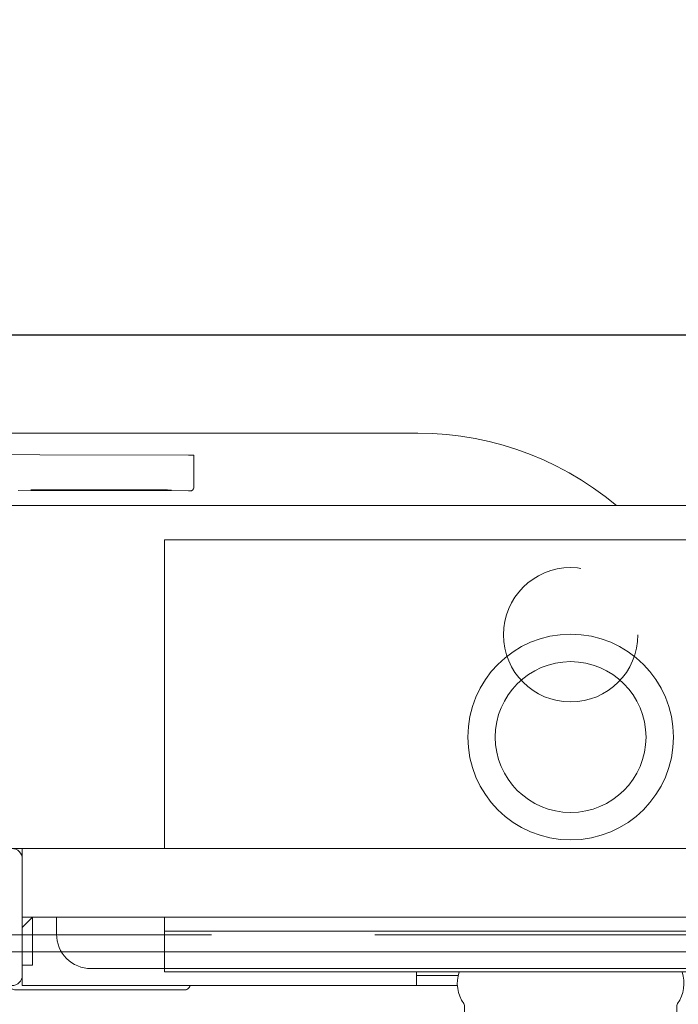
# Model space of a CAD drawing. Header units: millimetres. Extents: x 23192 to 177760, y -399809 to -79279.
# Tile 699 of 868: x 74498 to 74518, y -195445 to -195416. Entities that reach past the tile are written whole.
import ezdxf

# ---------------------------------------------------------------- set-up
doc = ezdxf.new("R2010")
doc.units = ezdxf.units.MM
doc.linetypes.add('CARKOVANA', pattern=[7.5, 5, -2.5])
doc.linetypes.add('HIDDEN2', pattern=[4.7625, 3.175, -1.5875])
doc.layers.get('0').update_dxf_attribs({"lineweight": 0})
for name, color, linetype, lineweight in [('!! 0_ Istn-sciany', 3, 'Continuous', 30), ('!! 2 ZABUDOWA GK-MDF', 54, 'Continuous', 13), ('!! wymiary osi', 250, 'Continuous', 9)]:
    doc.layers.add(name, color=color, linetype=linetype, lineweight=lineweight)
doc.layers.add('!! 1_Wyburzenia', color=252, linetype='CARKOVANA', lineweight=13, true_color=0x696969)
doc.layers.add('!! 2_WYBURZENIA DO REMONTU', color=7, linetype='Continuous', lineweight=0, true_color=0x4d4d4d, plot=False)
doc.layers.add('!!_@ wypos sanit nd', color=7, linetype='Continuous', lineweight=0, plot=False)
doc.styles.add('TXT', font='simplex.shx')
doc.dimstyles.new('DIM50', dxfattribs={"dimscale": 5, "dimtxt": 2.5, "dimasz": 1.5, "dimexe": 0, "dimexo": 0, "dimgap": 0.5, "dimtad": 1, "dimdec": 4, "dimrnd": 0.5, "dimdsep": 46, "dimtxsty": 'TXT', "dimblk1": 'TICK1', "dimblk2": 'TICK1', "dimsah": 1, "dimcen": 0, "dimse1": 1, "dimse2": 1, "dimclrd": 1, "dimclre": 7, "dimclrt": 9, "dimadec": 0, "dimazin": 0, "dimtfac": 1, "dimtdec": 4, "dimtmove": 2, "dimatfit": 3, "dimldrblk": 'TICK1', "dimfxl": 1, "dimtolj": 1, "dimarcsym": 0})

# ---------------------------------------------------------------- blocks, each defined once
blk = doc.blocks.new('A$Cff2eaf8b')
for points in [[(-0.18941, 0.08863), (-0.04454, 0.08863), (-0.04035, 0.08853), (-0.03617, 0.08824), (-0.032, 0.08775), (-0.02786, 0.08707), (-0.02376, 0.08619), (-0.0197, 0.08513), (-0.0157, 0.08388), (-0.01176, 0.08244), (-0.00789, 0.08082), (-0.0041, 0.07902), (-0.0004, 0.07705), (0.0032, 0.0749), (0.0067, 0.0726), (0.01009, 0.07012), (0.01337, 0.0675)], [(-0.19839, 0.08237), (-0.11148, 0.08219)], [(-0.16124, 0.07188), (-0.11145, 0.07178), (-0.11127, 0.07178), (-0.11111, 0.07178), (-0.111, 0.07178), (-0.11083, 0.07179), (-0.11065, 0.07183), (-0.11049, 0.0719), (-0.11033, 0.072), (-0.1102, 0.07212), (-0.11009, 0.07227), (-0.11001, 0.07243), (-0.10996, 0.07261), (-0.10995, 0.07279), (-0.10997, 0.08178), (-0.10998, 0.08217)], [(-0.12195, 0.07209), (-0.15195, 0.07215)], [(-0.15195, 0.07205), (-0.12195, 0.07199)], [(0.16493, 0.0675), (-0.16477, 0.0675)], [(-0.11847, -0.0325), (-0.11847, 0.0575), (0.11153, 0.0575), (0.11153, -0.0325)], [(-0.16, -0.0355), (-0.16, -0.0325), (0.16, -0.0325), (0.16, -0.0355)], [(-0.16, -0.0485), (-0.16, -0.0365)], [(0.16, -0.0555), (0.157, -0.0525), (0.16, -0.0525), (-0.16, -0.0525), (-0.157, -0.0525), (-0.16, -0.0555)], [(-0.157, -0.0525), (-0.157, -0.0665), (-0.16, -0.0665)], [(0.10602, -0.0525), (0.10602, -0.05658), (-0.11847, -0.05658)], [(-0.045, -0.0725), (-0.045, -0.0685)], [(-0.03305, -0.0725), (-0.16, -0.0725), (-0.16, -0.0695)], [(-0.045, -0.0695), (-0.03283, -0.0695)]]:
    blk.add_lwpolyline(points)
for points in [[(-0.15993, -0.0325), (-0.17249, -0.0325, 0.405519), (-0.172, -0.032), (-0.172, -0.0313, 0.414214), (-0.1725, -0.0308), (-0.1875, -0.0308, 0.414214), (-0.188, -0.0313), (-0.188, -0.032, 0.405519), (-0.18751, -0.0325), (-0.19, -0.0325, -0.414214), (-0.2, -0.0225), (-0.2, 0.0575, -0.266001), (-0.19506, 0.06612)], [(-0.15, -0.0525), (-0.15, -0.0575, 0.414214), (-0.14, -0.0675), (-0.11847, -0.0675), (-0.11847, -0.0525)], [(-0.04, -0.0685), (-0.03255, -0.0685, 0.236962), (-0.03118, -0.07775, -0.154353), (-0.031, -0.07832), (-0.031, -0.08218), (0.031, -0.08218), (0.031, -0.07832, -0.154353), (0.03118, -0.07775, 0.236962), (0.03255, -0.0685), (0.04, -0.0685)], [(-0.1633, -0.0727, 0.412536), (-0.1623, -0.0737), (-0.11251, -0.0737), (-0.11222, -0.07367), (-0.11194, -0.07358), (-0.11168, -0.07345), (-0.11145, -0.07326), (-0.11126, -0.07304), (-0.11112, -0.07278), (-0.11104, -0.0725)]]:
    blk.add_lwpolyline(points, format="xyb")
blk.add_lwpolyline([(-0.2, -0.0695), (-0.2, -0.0355, -0.414214), (-0.197, -0.0325), (-0.163, -0.0325, -0.414214), (-0.16, -0.0355), (-0.16, -0.0695, -0.414214), (-0.163, -0.0725), (-0.197, -0.0725, -0.414214)], format="xyb", close=True)
blk.add_lwpolyline([(-0.11847, -0.0685), (0.11153, -0.0685), (0.11153, -0.0675), (-0.11847, -0.0675)], close=True)
for radius in [0.03, 0.022]:
    blk.add_circle((0, 0), radius)
for centre, major_axis, start_param, end_param in [((-0.11148, 0.08218), (-0.0015, 0), 3.141878, 4.712682), ((-0.15195, 0.0721), (0.0055, -0.00001), 1.571085, 4.712678), ((-0.12195, 0.07204), (0.0055, -0.00001), 4.712678, 7.854271)]:
    blk.add_ellipse(centre, major_axis=major_axis, ratio=0.008726, start_param=start_param, end_param=end_param)
blk = doc.blocks.new('TICK1')
at = {"color": 0}
for p, q in [((0, -1.4), (0, 1.4)), ((0, 0), (-1, 0))]:
    blk.add_line(p, q, dxfattribs=at)
at = {"color": 2}
blk.add_line((-1, -1), (1, 1), dxfattribs=at)
blk = doc.blocks.new('*D4225')
at = {"layer": '!! wymiary osi', "color": 1, "lineweight": -2, "transparency": 16777216}
for p, q in [((74480.307, -195406.088), (74480.307, -195398.588)), ((74480.307, -195413.588), (74480.307, -195425.588)), ((74480.307, -195433.088), (74480.307, -195440.588))]:
    blk.add_line(p, q, dxfattribs=at)
at = {"layer": 'DEFPOINTS', "color": 0, "transparency": 16777216}
for p in [(74444.423, -195413.588), (74480.307, -195425.588), (74554.423, -195425.588)]:
    blk.add_point(p, dxfattribs=at)
at = {"layer": '!! wymiary osi', "color": 1, "lineweight": -2, "transparency": 16777216, "xscale": 7.5, "yscale": 7.5, "zscale": 7.5}
for p, rotation in [((74480.307, -195413.588), 270), ((74480.307, -195425.588), 90)]:
    blk.add_blockref('TICK1', p, dxfattribs=dict(at, rotation=rotation))
at = {"layer": '!! wymiary osi', "color": 9, "transparency": 16777216, "insert": (74470.307, -195419.588), "char_height": 12.5, "attachment_point": 5, "rotation": 270, "style": 'TXT'}
blk.add_mtext('\\A1;12', dxfattribs=at)
blk = doc.blocks.new('*D4226')
at = {"layer": '!! wymiary osi', "color": 1, "lineweight": -2, "transparency": 16777216}
blk.add_line((74480.307, -195433.088), (74480.307, -195580.088), dxfattribs=at)
at = {"layer": 'DEFPOINTS', "color": 0, "transparency": 16777216}
for p in [(74554.423, -195425.588), (74480.307, -195587.588), (74554.423, -195587.588)]:
    blk.add_point(p, dxfattribs=at)
at = {"layer": '!! wymiary osi', "color": 1, "lineweight": -2, "transparency": 16777216, "xscale": 7.5, "yscale": 7.5, "zscale": 7.5}
for p, rotation in [((74480.307, -195425.588), 90), ((74480.307, -195587.588), 270)]:
    blk.add_blockref('TICK1', p, dxfattribs=dict(at, rotation=rotation))
at = {"layer": '!! wymiary osi', "color": 9, "transparency": 16777216, "insert": (74489.057, -195506.588), "char_height": 12.5, "attachment_point": 5, "rotation": 270, "style": 'TXT'}
blk.add_mtext('\\A1;162', dxfattribs=at)

msp = doc.modelspace()

# ---------------------------------------------------------------- linework, layer by layer
at = {"layer": '!! 0_ Istn-sciany'}
msp.add_lwpolyline([(74470.42327, -195425.5883), (74554.42327, -195425.5883)], dxfattribs=at)
at = {"layer": '!! 1_Wyburzenia', "linetype": 'HIDDEN2', "ltscale": 3}
for p, q in [((74534.42327, -195425.5883), (74494.42327, -195425.5883)), ((74494.42327, -195443.0883), (74534.42327, -195443.0883))]:
    msp.add_line(p, q, dxfattribs=at)
at = {"layer": '!! 2 ZABUDOWA GK-MDF'}
msp.add_lwpolyline([(74470.42327, -195443.5883), (74554.42327, -195443.5883)], dxfattribs=at)
at = {"layer": '!! 2_WYBURZENIA DO REMONTU', "linetype": 'HIDDEN2', "ltscale": 3}
msp.add_circle((74514.42327, -195434.3383), 1.95945, dxfattribs=at)

# ---------------------------------------------------------------- block references
at = {"layer": '!!_@ wypos sanit nd', "xscale": 100, "yscale": 100, "zscale": 100}
msp.add_blockref('A$Cff2eaf8b', (74514.42327, -195437.32131), dxfattribs=at)

# ---------------------------------------------------------------- dimensions: what is measured, and where the dimension line sits
at = {"layer": '!! wymiary osi'}
for base, p1, p2, picture, middle in [((74480.30706, -195425.5883), (74444.42327, -195413.5883), (74554.42327, -195425.5883), '*D4225', (74470.30706, -195419.5883)), ((74480.30706, -195587.5883), (74554.42327, -195425.5883), (74554.42327, -195587.5883), '*D4226', (74489.05706, -195506.5883))]:
    dim = msp.add_linear_dim(base=base, p1=p1, p2=p2, angle=270, dimstyle='DIM50', dxfattribs=at)
    dim.commit()
    dim.dimension.update_dxf_attribs({"geometry": picture, "text_midpoint": middle})

doc.saveas('drawing.dxf')
